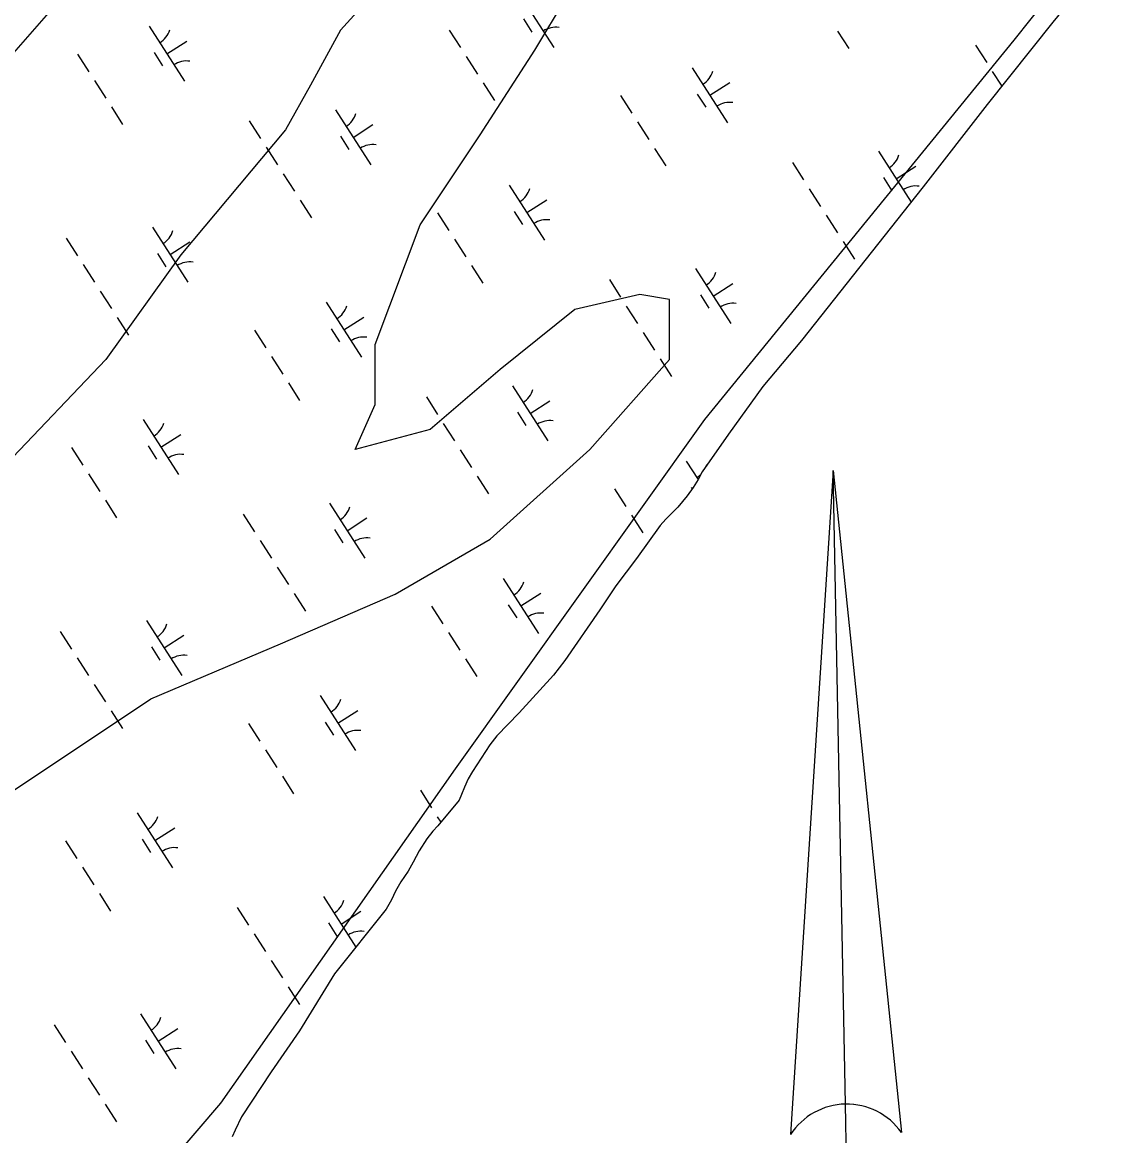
# Model space of a CAD drawing. Extents: x 3962991 to 3983549, y 181631 to 204078.
# Drawn here: x 3979493 to 3980326, y 189721 to 190573 of the extents above; entities that cross this region are included whole.
import ezdxf

# ---------------------------------------------------------------- set-up
doc = ezdxf.new("R2010")
doc.units = 0
for name, color, linetype in [('V-ANNO-SYMB', 7, 'Continuous'), ('V-SITE-VEGE', 7, 'Continuous'), ('V-WETL-SWMP', 7, 'Continuous')]:
    doc.layers.add(name, color=color, linetype=linetype)

msp = doc.modelspace()

# ---------------------------------------------------------------- linework, layer by layer
at = {"layer": 'V-ANNO-SYMB'}
for p, q in [((3980113.27, 190230.33), (3980080.52, 189722.11)), ((3980113.27, 190230.33), (3980165.5, 189723.74)), ((3980122.58, 189745.42), (3980113.27, 190230.33)), ((3980113.27, 190230.33), (3980165.5, 189723.74)), ((3980122.58, 189745.42), (3980113.27, 190230.33)), ((3980125.07, 189615.44), (3980122.58, 189745.42))]:
    msp.add_line(p, q, dxfattribs=at)
for start, end in [(91.09985, 146.8944), (35.3053, 91.09984), (35.30531, 91.08868)]:
    msp.add_arc((3980123.56, 189694.04), 51.39, start, end, dxfattribs=at)
at = {"layer": 'V-SITE-VEGE'}
for p, q in [((3980476.66, 190842.35), (3980251.45, 190559.73)), ((3979774.32, 190609.38), (3979736.15, 190567.36)), ((3979885.02, 190552.09), (3979919.37, 190609.38)), ((3979434.6, 190490.98), (3979514.76, 190582.64)), ((3979736.15, 190567.36), (3979713.25, 190525.36)), ((3980251.45, 190559.73), (3980014.79, 190269.47)), ((3979843.03, 190487.16), (3979885.02, 190552.09)), ((3979713.25, 190525.36), (3979694.16, 190490.98)), ((3979694.16, 190490.98), (3979614, 190395.5)), ((3979797.22, 190418.42), (3979843.03, 190487.16)), ((3979762.87, 190326.76), (3979797.22, 190418.42)), ((3979614, 190395.5), (3979556.75, 190315.3)), ((3979965.17, 190364.95), (3979915.55, 190353.49)), ((3979988.08, 190361.13), (3979965.17, 190364.95)), ((3979988.08, 190315.3), (3979988.08, 190361.13)), ((3979915.55, 190353.49), (3979858.3, 190307.66)), ((3979762.87, 190280.93), (3979762.87, 190326.76)), ((3979556.75, 190315.3), (3979480.41, 190235.1)), ((3979927, 190246.55), (3979988.08, 190315.3)), ((3979858.3, 190307.66), (3979804.85, 190261.83)), ((3979747.6, 190246.55), (3979762.87, 190280.93)), ((3980014.79, 190269.47), (3979823.94, 190002.12)), ((3979804.85, 190261.83), (3979747.6, 190246.55)), ((3979850.66, 190177.81), (3979927, 190246.55)), ((3979778.14, 190135.79), (3979850.66, 190177.81)), ((3979690.35, 190097.61), (3979778.14, 190135.79)), ((3979591.1, 190055.59), (3979690.35, 190097.61)), ((3979465.14, 189971.57), (3979591.1, 190055.59)), ((3979823.94, 190002.12), (3979644.54, 189746.24)), ((3979644.54, 189746.24), (3979575.83, 189666.03))]:
    msp.add_line(p, q, dxfattribs=at)
at = {"layer": 'V-WETL-SWMP'}
for p, q in [((3980309.21, 190607.59), (3980281.3, 190573.41)), ((3979872.41, 190596.17), (3979899.4, 190554.08)), ((3979589.93, 190570.35), (3979616.92, 190528.26)), ((3979876.17, 190576.01), (3979882.65, 190565.91)), ((3980281.3, 190573.41), (3980230.99, 190510.43)), ((3979819.48, 190567.49), (3979828.12, 190554.02)), ((3980116.47, 190566.7), (3980125.1, 190553.23)), ((3979603.42, 190549.3), (3979618.58, 190559.02)), ((3980222.04, 190555.98), (3980230.67, 190542.51)), ((3979535.03, 190549.05), (3979543.66, 190535.58)), ((3979593.69, 190550.19), (3979600.17, 190540.09)), ((3979832.44, 190547.29), (3979841.07, 190533.82)), ((3980005.44, 190538.63), (3980032.42, 190496.54)), ((3980234.99, 190535.77), (3980242.22, 190524.49)), ((3979547.98, 190528.85), (3979556.61, 190515.38)), ((3979845.39, 190527.09), (3979854.02, 190513.62)), ((3980018.93, 190517.58), (3980034.08, 190527.3)), ((3979950.53, 190517.33), (3979959.17, 190503.86)), ((3980009.19, 190518.47), (3980015.67, 190508.37)), ((3979560.93, 190508.64), (3979569.57, 190495.18)), ((3980230.99, 190510.43), (3980182.19, 190447.53)), ((3979732.38, 190506.4), (3979759.36, 190464.31)), ((3979666.5, 190497.93), (3979675.13, 190484.46)), ((3979745.87, 190485.35), (3979761.03, 190495.07)), ((3979963.48, 190497.13), (3979972.12, 190483.66)), ((3979736.14, 190486.24), (3979742.61, 190476.14)), ((3979679.45, 190477.72), (3979688.09, 190464.25)), ((3979976.44, 190476.93), (3979985.07, 190463.46)), ((3980147.88, 190474.68), (3980172.85, 190435.74)), ((3980082, 190466.21), (3980090.64, 190452.74)), ((3979692.4, 190457.52), (3979701.04, 190444.05)), ((3980161.38, 190453.63), (3980176.53, 190463.35)), ((3979865.4, 190448.86), (3979892.39, 190406.76)), ((3980151.64, 190454.52), (3980158.12, 190444.42)), ((3980182.19, 190447.53), (3980088.89, 190329.77)), ((3980094.96, 190446), (3980103.59, 190432.53)), ((3979705.36, 190437.31), (3979713.99, 190423.84)), ((3979878.9, 190427.81), (3979894.05, 190437.53)), ((3979810.5, 190427.56), (3979819.13, 190414.09)), ((3979869.16, 190428.7), (3979875.64, 190418.6)), ((3980107.91, 190425.8), (3980116.55, 190412.33)), ((3979592.35, 190416.63), (3979619.33, 190374.53)), ((3979526.47, 190408.15), (3979535.1, 190394.68)), ((3979823.45, 190407.36), (3979832.09, 190393.89)), ((3979605.84, 190395.58), (3979620.99, 190405.29)), ((3980120.86, 190405.59), (3980129.5, 190392.12)), ((3979596.11, 190396.47), (3979602.58, 190386.36)), ((3979539.42, 190387.95), (3979548.06, 190374.48)), ((3979836.4, 190387.15), (3979845.04, 190373.68)), ((3980007.85, 190384.91), (3980034.84, 190342.81)), ((3979941.97, 190376.43), (3979950.61, 190362.96)), ((3980021.35, 190363.86), (3980036.5, 190373.58)), ((3979552.37, 190367.74), (3979561.01, 190354.27)), ((3980011.61, 190364.75), (3980018.09, 190354.65)), ((3979725.37, 190359.08), (3979752.36, 190316.99)), ((3979954.93, 190356.23), (3979963.56, 190342.76)), ((3979565.33, 190347.54), (3979573.96, 190334.07)), ((3979738.86, 190338.04), (3979754.02, 190347.75)), ((3979670.47, 190337.79), (3979679.1, 190324.32)), ((3979729.13, 190338.92), (3979735.61, 190328.82)), ((3979967.88, 190336.02), (3979976.51, 190322.55)), ((3980088.89, 190329.77), (3980059.36, 190294.57)), ((3979683.42, 190317.58), (3979692.06, 190304.11)), ((3979980.83, 190315.82), (3979989.47, 190302.35)), ((3979696.37, 190297.38), (3979705.01, 190283.91)), ((3979867.82, 190295.13), (3979894.81, 190253.04)), ((3979801.94, 190286.66), (3979810.58, 190273.19)), ((3980059.36, 190294.57), (3980033.24, 190258.08)), ((3979881.31, 190274.09), (3979896.47, 190283.8)), ((3979871.58, 190274.97), (3979878.06, 190264.87)), ((3979585.34, 190269.31), (3979612.33, 190227.22)), ((3979814.89, 190266.45), (3979823.53, 190252.98)), ((3979598.83, 190248.26), (3979613.99, 190257.98)), ((3980033.24, 190258.08), (3980013.11, 190229.44)), ((3979530.44, 190248.01), (3979539.07, 190234.54)), ((3979589.1, 190249.15), (3979595.58, 190239.05)), ((3979827.85, 190246.25), (3979836.48, 190232.78)), ((3980000.85, 190237.59), (3980009.88, 190223.51)), ((3979543.39, 190227.81), (3979552.02, 190214.34)), ((3980013.11, 190229.44), (3980009.81, 190223.38)), ((3979840.8, 190226.05), (3979849.43, 190212.58)), ((3980009.81, 190223.38), (3980006.22, 190217.42)), ((3979945.94, 190216.29), (3979954.58, 190202.82)), ((3980001.58, 190211.09), (3979994.34, 190202.21)), ((3980006.22, 190217.42), (3980001.58, 190211.09)), ((3980004.6, 190217.43), (3980005.36, 190216.25)), ((3979556.34, 190207.6), (3979564.98, 190194.14)), ((3979727.79, 190205.36), (3979754.77, 190163.27)), ((3979994.34, 190202.21), (3979985.09, 190193.17)), ((3979661.91, 190196.89), (3979670.54, 190183.42)), ((3979741.28, 190184.31), (3979756.44, 190194.03)), ((3979958.89, 190196.09), (3979967.53, 190182.62)), ((3979985.09, 190193.17), (3979980.94, 190188.27)), ((3979731.55, 190185.2), (3979738.02, 190175.1)), ((3979980.94, 190188.27), (3979962.76, 190163.03)), ((3979674.86, 190176.68), (3979683.5, 190163.21)), ((3979971.85, 190175.89), (3979971.93, 190175.76)), ((3979962.76, 190163.03), (3979946.91, 190142.15)), ((3979687.81, 190156.48), (3979696.45, 190143.01)), ((3979860.81, 190147.82), (3979887.8, 190105.72)), ((3979946.91, 190142.15), (3979934.61, 190123.62)), ((3979700.77, 190136.27), (3979709.4, 190122.8)), ((3979874.31, 190126.77), (3979889.46, 190136.49)), ((3979805.91, 190126.52), (3979814.54, 190113.05)), ((3979864.57, 190127.66), (3979871.05, 190117.56)), ((3979934.61, 190123.62), (3979907.8, 190084.96)), ((3979587.76, 190115.59), (3979614.74, 190073.49)), ((3979521.88, 190107.11), (3979530.51, 190093.64)), ((3979601.25, 190094.54), (3979616.4, 190104.25)), ((3979818.86, 190106.32), (3979827.5, 190092.85)), ((3979591.52, 190095.43), (3979597.99, 190085.32)), ((3979534.83, 190086.91), (3979543.47, 190073.44)), ((3979831.81, 190086.11), (3979840.45, 190072.64)), ((3979907.8, 190084.96), (3979899.2, 190073.81)), ((3979899.2, 190073.81), (3979872.88, 190044.86)), ((3979547.78, 190066.7), (3979556.42, 190053.23)), ((3979720.78, 190058.04), (3979747.77, 190015.95)), ((3979560.74, 190046.5), (3979569.37, 190033.03)), ((3979734.27, 190037), (3979749.43, 190046.71)), ((3979872.88, 190044.86), (3979855.83, 190027.33)), ((3979665.88, 190036.75), (3979674.51, 190023.28)), ((3979724.54, 190037.88), (3979731.02, 190027.78)), ((3979855.83, 190027.33), (3979850.51, 190020.34)), ((3979678.83, 190016.54), (3979687.46, 190003.07)), ((3979850.51, 190020.34), (3979837.24, 190000)), ((3979837.24, 190000), (3979834.03, 189994.32)), ((3979691.78, 189996.34), (3979700.42, 189982.87)), ((3979834.03, 189994.32), (3979831.11, 189987.88)), ((3979797.35, 189985.62), (3979805.99, 189972.15)), ((3979828.95, 189982.38), (3979827, 189978.11)), ((3979831.11, 189987.88), (3979828.95, 189982.38)), ((3979827, 189978.11), (3979810.68, 189958.29)), ((3979580.75, 189968.27), (3979607.74, 189926.18)), ((3979810.3, 189965.41), (3979813.04, 189961.15)), ((3979594.24, 189947.22), (3979609.4, 189956.94)), ((3979807.02, 189954.23), (3979802.38, 189948.38)), ((3979810.68, 189958.29), (3979807.02, 189954.23)), ((3979525.84, 189946.97), (3979534.48, 189933.5)), ((3979584.51, 189948.11), (3979590.99, 189938.01)), ((3979802.38, 189948.38), (3979796.47, 189939.3)), ((3979796.47, 189939.3), (3979791.9, 189930.58)), ((3979791.9, 189930.58), (3979788.02, 189923.77)), ((3979538.8, 189926.77), (3979547.43, 189913.3)), ((3979788.02, 189923.77), (3979782.4, 189915.45)), ((3979782.4, 189915.45), (3979778.42, 189908.35)), ((3979551.75, 189906.57), (3979560.39, 189893.1)), ((3979723.2, 189904.32), (3979748.06, 189865.54)), ((3979778.42, 189908.35), (3979775.39, 189901.71)), ((3979657.32, 189895.85), (3979665.95, 189882.38)), ((3979771.31, 189894.71), (3979731.72, 189845.04)), ((3979775.39, 189901.71), (3979771.31, 189894.71)), ((3979736.69, 189883.27), (3979751.85, 189892.99)), ((3979726.96, 189884.16), (3979733.43, 189874.06)), ((3979670.27, 189875.64), (3979678.91, 189862.17)), ((3979683.22, 189855.44), (3979691.86, 189841.97)), ((3979731.72, 189845.04), (3979704.85, 189801.42)), ((3979696.18, 189835.23), (3979704.81, 189821.76)), ((3979583.17, 189814.55), (3979610.15, 189772.45)), ((3979517.29, 189806.07), (3979525.92, 189792.6)), ((3979596.66, 189793.5), (3979611.81, 189803.21)), ((3979704.85, 189801.42), (3979683.18, 189770.23)), ((3979586.93, 189794.39), (3979593.4, 189784.28)), ((3979530.24, 189785.87), (3979538.88, 189772.4)), ((3979683.18, 189770.23), (3979660.51, 189735.61)), ((3979543.19, 189765.66), (3979551.83, 189752.19)), ((3979556.15, 189745.46), (3979564.78, 189731.99)), ((3979660.51, 189735.61), (3979655.63, 189725.57)), ((3979655.63, 189725.57), (3979653.39, 189720.35))]:
    msp.add_line(p, q, dxfattribs=at)
for centre, start, end in [((3979588.72, 190572.69), 301.89187, 343.43553), ((3979901.01, 190552), 81.89186, 123.43552), ((3979618.53, 190526.18), 81.89186, 123.43552), ((3980004.22, 190540.97), 301.89187, 343.43553), ((3980034.04, 190494.46), 81.89186, 123.43552), ((3979731.16, 190508.73), 301.89187, 343.43553), ((3979760.98, 190462.23), 81.89186, 123.43552), ((3980146.67, 190477.02), 301.89187, 343.43553), ((3979864.19, 190451.19), 301.89187, 343.43553), ((3980176.48, 190430.51), 81.89186, 123.43552), ((3979894, 190404.69), 81.89186, 123.43552), ((3979591.13, 190418.96), 301.89187, 343.43553), ((3979620.95, 190372.45), 81.89186, 123.43552), ((3980006.64, 190387.24), 301.89187, 343.43553), ((3979724.16, 190361.42), 301.89187, 343.43553), ((3980036.45, 190340.74), 81.89186, 123.43552), ((3979753.97, 190314.91), 81.89186, 123.43552), ((3979866.61, 190297.47), 301.89187, 343.43553), ((3979584.13, 190271.65), 301.89187, 343.43553), ((3979896.42, 190250.96), 81.89186, 123.43552), ((3979613.94, 190225.14), 81.89186, 123.43552), ((3979999.63, 190239.93), 301.89187, 314.43259), ((3979999.63, 190239.93), 339.43679, 343.43553), ((3979726.57, 190207.69), 301.89187, 343.43553), ((3979756.39, 190161.19), 81.89186, 123.43552), ((3979859.6, 190150.15), 301.89187, 343.43553), ((3979889.41, 190103.65), 81.89186, 123.43552), ((3979586.54, 190117.92), 301.89187, 343.43553), ((3979616.36, 190071.41), 81.89186, 123.43552), ((3979719.57, 190060.38), 301.89187, 343.43553), ((3979749.38, 190013.87), 81.89186, 123.43552), ((3979579.54, 189970.61), 301.89187, 343.43553), ((3979609.35, 189924.1), 81.89186, 123.43552), ((3979721.98, 189906.65), 301.89187, 343.43553), ((3979751.8, 189860.15), 81.89186, 123.43552), ((3979581.95, 189816.88), 301.89187, 343.43553), ((3979611.77, 189770.37), 81.89186, 123.43552)]:
    msp.add_arc(centre, 17.62, start, end, dxfattribs=at)

doc.saveas('drawing.dxf')
